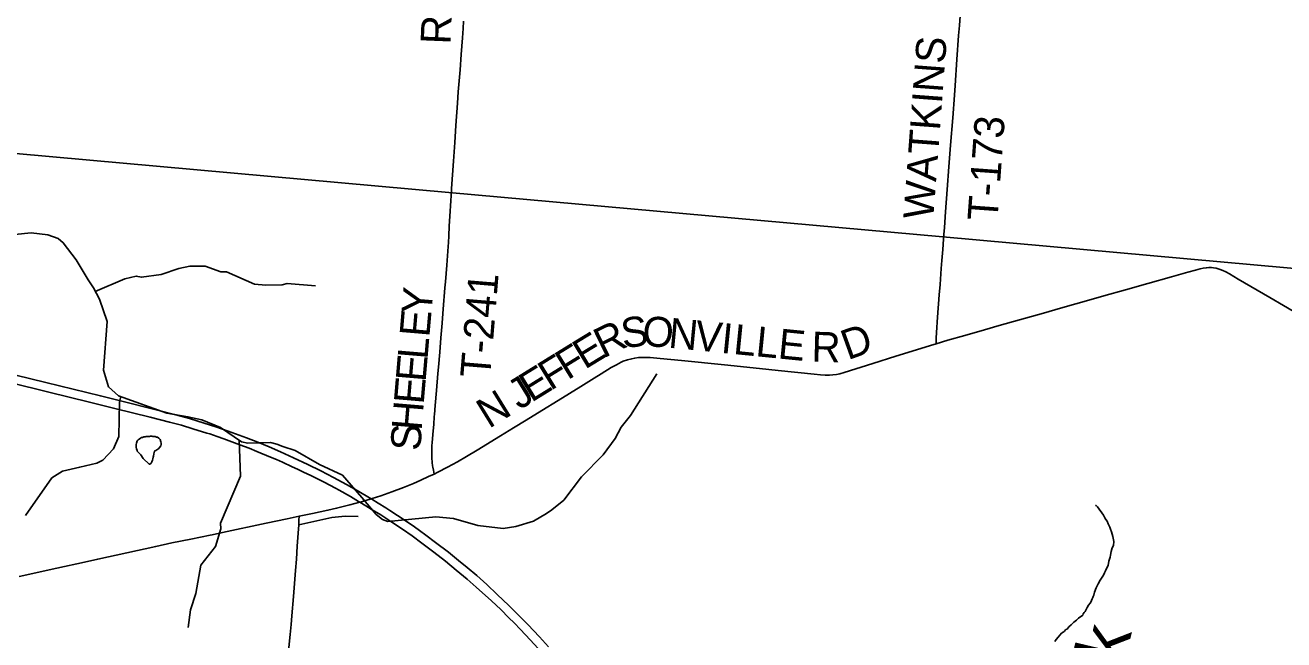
# Model space of a CAD drawing. Extents: x -49 to -8.2, y 9.4 to 23.5.
# Drawn here: x -43.786 to -42.595, y 18.874 to 19.456 of the extents above; entities that cross this region are included whole.
import ezdxf

# ---------------------------------------------------------------- set-up
doc = ezdxf.new("R2010")
doc.units = 0
for name, color, linetype in [('GM_X_County_Road', 7, 'Continuous'), ('GM_X_County_Road_Text', 7, 'Continuous'), ('GM_X_Minor_Lake', 7, 'Continuous'), ('GM_X_Minor_River', 7, 'Continuous'), ('GM_X_Minor_River_Text', 7, 'Continuous'), ('GM_X_Township', 7, 'Continuous'), ('GM_X_Township_Road', 7, 'Continuous'), ('GM_X_Township_Road_Text', 7, 'Continuous'), ('GM_X_US_Route', 7, 'Continuous')]:
    doc.layers.add(name, color=color, linetype=linetype)

msp = doc.modelspace()

# ---------------------------------------------------------------- linework, layer by layer
at = {"layer": 'GM_X_County_Road'}
for points in [[(-42.9239, 19.1543), (-42.9129, 19.1576), (-42.8968, 19.1622), (-42.8782, 19.1675), (-42.8642, 19.1715), (-42.8448, 19.177), (-42.8223, 19.1833), (-42.8062, 19.1879), (-42.7772, 19.1962), (-42.7652, 19.1995), (-42.7446, 19.2053), (-42.7234, 19.2113), (-42.7012, 19.2175), (-42.6857, 19.222), (-42.6785, 19.224), (-42.674, 19.2252), (-42.6711, 19.2257), (-42.6681, 19.2262), (-42.6657, 19.2263), (-42.6634, 19.2263), (-42.6613, 19.2261), (-42.659, 19.2257), (-42.6571, 19.2252), (-42.6551, 19.2246), (-42.6524, 19.2236), (-42.6496, 19.2222), (-42.6463, 19.2204), (-42.642, 19.2179), (-42.638, 19.2155), (-42.6082, 19.1981), (-42.5951, 19.1904), (-42.5768, 19.1799)], [(-43.3236, 19.0748), (-43.3206, 19.0766), (-43.3077, 19.0846), (-43.2968, 19.0913), (-43.2814, 19.1007), (-43.26, 19.1139), (-43.2473, 19.1217), (-43.2407, 19.1258), (-43.2312, 19.1317), (-43.2263, 19.1345), (-43.2219, 19.1368), (-43.2199, 19.1377), (-43.2158, 19.1392), (-43.2118, 19.1402), (-43.209, 19.1407), (-43.2053, 19.1413), (-43.2, 19.1414), (-43.1944, 19.1412), (-43.1848, 19.1404), (-43.1646, 19.1385), (-43.1242, 19.1343), (-43.0908, 19.1309), (-43.0732, 19.1291), (-43.0392, 19.1255), (-43.0333, 19.125), (-43.0287, 19.1247), (-43.0247, 19.1246), (-43.0216, 19.1248), (-43.0182, 19.1252), (-43.0149, 19.1259), (-43.0108, 19.127), (-42.9838, 19.1355), (-42.9619, 19.1425), (-42.9465, 19.1473), (-42.9292, 19.1526), (-42.9239, 19.1543)], [(-43.3988, 19.0311), (-43.3953, 19.0328), (-43.3862, 19.0375), (-43.3767, 19.0427), (-43.3681, 19.0476), (-43.3582, 19.0536), (-43.336, 19.0673), (-43.3236, 19.0748)], [(-43.5266, 18.9911), (-43.5138, 18.9938), (-43.4992, 18.9968), (-43.491, 18.9987), (-43.4784, 19.0019), (-43.4692, 19.0045), (-43.4676, 19.0049), (-43.4583, 19.0077), (-43.4575, 19.0079), (-43.4492, 19.0106), (-43.4387, 19.0143), (-43.4279, 19.0184), (-43.4184, 19.0222), (-43.4113, 19.0252), (-43.404, 19.0286), (-43.3988, 19.0311)], [(-43.6088, 18.9737), (-43.5989, 18.9758), (-43.5578, 18.9845), (-43.5378, 18.9888), (-43.5266, 18.9911)], [(-43.7914, 18.9343), (-43.7559, 18.942), (-43.7295, 18.9478), (-43.717, 18.9506), (-43.6621, 18.9627), (-43.6469, 18.9659), (-43.6289, 18.9695), (-43.6107, 18.9733), (-43.6088, 18.9737)]]:
    msp.add_lwpolyline(points, dxfattribs=at)
at = {"layer": 'GM_X_Minor_Lake'}
msp.add_lwpolyline([(-43.6685, 19.0403), (-43.6741, 19.0459), (-43.6764, 19.0493), (-43.6775, 19.0505), (-43.6784, 19.0513), (-43.6796, 19.0526), (-43.6799, 19.0537), (-43.6803, 19.0547), (-43.6807, 19.0568), (-43.6806, 19.0581), (-43.6806, 19.0591), (-43.6804, 19.0604), (-43.6796, 19.0625), (-43.6789, 19.0634), (-43.6779, 19.064), (-43.6766, 19.0649), (-43.6756, 19.0655), (-43.6747, 19.0658), (-43.6733, 19.0662), (-43.6722, 19.0664), (-43.6711, 19.0666), (-43.6697, 19.0665), (-43.668, 19.0667), (-43.6671, 19.0669), (-43.6659, 19.0669), (-43.6648, 19.0667), (-43.6637, 19.0667), (-43.6627, 19.0665), (-43.6614, 19.0661), (-43.6604, 19.0659), (-43.6591, 19.0649), (-43.658, 19.0636), (-43.6575, 19.0617), (-43.6569, 19.0603), (-43.6569, 19.059), (-43.6575, 19.0577), (-43.6585, 19.0562), (-43.6594, 19.0552), (-43.6611, 19.0541), (-43.6621, 19.0533), (-43.6632, 19.0528), (-43.6636, 19.0515), (-43.664, 19.0501), (-43.6644, 19.0481), (-43.6646, 19.0471), (-43.665, 19.0454), (-43.6654, 19.0441), (-43.6658, 19.0426), (-43.6666, 19.0414), (-43.6677, 19.0405), (-43.6685, 19.0403)], dxfattribs=at)
at = {"layer": 'GM_X_Minor_River'}
for points in [[(-43.7956, 19.2578), (-43.78, 19.2592), (-43.7643, 19.2572), (-43.7545, 19.254), (-43.7497, 19.2498), (-43.7376, 19.2338), (-43.7262, 19.2148), (-43.7212, 19.2073), (-43.7155, 19.1965), (-43.7082, 19.1753), (-43.7116, 19.1292), (-43.707, 19.1137), (-43.6973, 19.105), (-43.6517, 19.0888), (-43.6317, 19.0852), (-43.6185, 19.0825), (-43.6008, 19.0752), (-43.581, 19.0615), (-43.5749, 19.0604), (-43.5537, 19.061), (-43.5477, 19.0592), (-43.5418, 19.057), (-43.5303, 19.0534), (-43.5073, 19.04), (-43.4855, 19.03), (-43.4671, 19.0089), (-43.4535, 18.9927), (-43.4475, 18.988), (-43.4425, 18.9862), (-43.3971, 18.9907), (-43.3805, 18.9889), (-43.3573, 18.9824), (-43.3336, 18.9797), (-43.3215, 18.9814), (-43.3047, 18.9864), (-43.2926, 18.9938), (-43.2875, 18.9973), (-43.2761, 19.0064), (-43.2592, 19.0285), (-43.2388, 19.0492), (-43.2275, 19.0648), (-43.2218, 19.0753), (-43.2131, 19.0865), (-43.1881, 19.1258)], [(-43.7194, 19.2038), (-43.6915, 19.2158), (-43.6807, 19.2183), (-43.6758, 19.2173), (-43.657, 19.2198), (-43.6402, 19.2255), (-43.6299, 19.2278), (-43.6155, 19.2276), (-43.6005, 19.2224), (-43.5953, 19.2223), (-43.5688, 19.2108), (-43.558, 19.2098), (-43.5427, 19.2099), (-43.5377, 19.2113), (-43.5111, 19.2091)], [(-43.6951, 19.1043), (-43.6966, 19.0993), (-43.697, 19.0667), (-43.702, 19.055), (-43.7122, 19.0441), (-43.7179, 19.0414), (-43.7341, 19.0377), (-43.7505, 19.0338), (-43.7604, 19.0274), (-43.7855, 18.9919)], [(-43.5833, 19.0631), (-43.5821, 19.0291), (-43.6009, 18.9846), (-43.6006, 18.9792), (-43.6056, 18.9626), (-43.6194, 18.945), (-43.6244, 18.9182), (-43.6293, 18.9027), (-43.6315, 18.8858)], [(-42.8116, 18.8726), (-42.8102, 18.8747), (-42.8085, 18.8769), (-42.8068, 18.8788), (-42.8051, 18.8805), (-42.8035, 18.8816), (-42.8026, 18.8822), (-42.801, 18.8839), (-42.7999, 18.8844), (-42.7982, 18.8865), (-42.7962, 18.8886), (-42.7936, 18.891), (-42.7909, 18.8929), (-42.789, 18.8946), (-42.7851, 18.8977), (-42.7846, 18.8987), (-42.7836, 18.9), (-42.7828, 18.9011), (-42.7819, 18.9028), (-42.7809, 18.9047), (-42.7795, 18.9072), (-42.7782, 18.9091), (-42.7772, 18.9104), (-42.7767, 18.9115), (-42.7761, 18.913), (-42.7755, 18.9144), (-42.7751, 18.9153), (-42.7747, 18.9166), (-42.7739, 18.9195), (-42.7724, 18.9233), (-42.7704, 18.9272), (-42.7685, 18.9306), (-42.7667, 18.9334), (-42.7656, 18.9355), (-42.7644, 18.9376), (-42.7635, 18.9395), (-42.7625, 18.9418), (-42.7617, 18.9433), (-42.7611, 18.9448), (-42.7607, 18.9465), (-42.7603, 18.9486), (-42.7597, 18.9507), (-42.7593, 18.9524), (-42.7589, 18.9544), (-42.7581, 18.9577), (-42.7572, 18.9613), (-42.756, 18.9635), (-42.7556, 18.9673), (-42.7565, 18.9721), (-42.7578, 18.9765), (-42.7587, 18.979), (-42.7592, 18.9799), (-42.7596, 18.9809), (-42.76, 18.982), (-42.7609, 18.9841), (-42.762, 18.9864), (-42.7631, 18.9881), (-42.7641, 18.9898), (-42.7654, 18.9923), (-42.7712, 19), (-42.7723, 19.0012), (-42.7729, 19.0013), (-42.7729, 19.0013)]]:
    msp.add_lwpolyline(points, dxfattribs=at)
at = {"layer": 'GM_X_Township'}
for points in [[(-45.2367, 19.4874), (-45.2383, 19.4282), (-45.1865, 19.4252), (-44.3721, 19.3785), (-44.1381, 19.3651), (-43.3849, 19.2974), (-42.9176, 19.2555), (-42.2624, 19.1966), (-42.1878, 20.0216)], [(-44.1381, 19.3651), (-43.3849, 19.2974), (-42.9176, 19.2555), (-42.2624, 19.1966), (-42.2774, 19.0304), (-42.3116, 18.6529), (-42.3332, 18.4141), (-42.3607, 18.1098), (-42.401, 17.664), (-42.4235, 17.4155), (-42.4307, 17.336), (-42.4779, 16.8137), (-42.4838, 16.7488), (-42.5134, 16.7854), (-42.6896, 17.0024), (-42.7512, 17.0785), (-42.7992, 17.1379), (-42.8569, 17.0919), (-43.0293, 17.3028), (-43.3135, 17.3244), (-43.5372, 17.3414), (-44.12, 17.3857)]]:
    msp.add_lwpolyline(points, dxfattribs=at)
at = {"layer": 'GM_X_Township_Road'}
for points in [[(-43.3823, 19.2994), (-43.3822, 19.3013), (-43.3804, 19.327), (-43.3793, 19.3447), (-43.3782, 19.3608), (-43.3767, 19.3819), (-43.3759, 19.3927), (-43.3743, 19.4135), (-43.3732, 19.4279), (-43.372, 19.4438), (-43.3714, 19.4524), (-43.371, 19.4593)], [(-42.9165, 19.2575), (-42.916, 19.2643), (-42.915, 19.2791), (-42.9133, 19.3002), (-42.9117, 19.3216), (-42.9101, 19.342), (-42.9081, 19.368), (-42.9065, 19.3894), (-42.9059, 19.3987), (-42.9041, 19.4232), (-42.9025, 19.4458), (-42.9018, 19.4554), (-42.9011, 19.4644)], [(-43.3849, 19.2564), (-43.3844, 19.2654), (-43.3836, 19.2796), (-43.3832, 19.2849), (-43.3823, 19.2994)], [(-43.3986, 19.0854), (-43.3985, 19.0873), (-43.3977, 19.096), (-43.3965, 19.1102), (-43.3952, 19.1263), (-43.3947, 19.1322), (-43.3935, 19.1464), (-43.3923, 19.16), (-43.3912, 19.1737), (-43.3905, 19.1829), (-43.3902, 19.187), (-43.3886, 19.2071), (-43.3881, 19.213), (-43.3869, 19.2288), (-43.3855, 19.2464), (-43.3853, 19.2501), (-43.3849, 19.2564)], [(-42.9189, 19.2256), (-42.9184, 19.233), (-42.9176, 19.2435), (-42.9168, 19.2534), (-42.9165, 19.2575)], [(-42.9239, 19.1543), (-42.9239, 19.1559), (-42.9238, 19.1585), (-42.9237, 19.1613), (-42.9236, 19.1635), (-42.9236, 19.1651), (-42.9225, 19.1794), (-42.9209, 19.2005), (-42.92, 19.2104), (-42.9189, 19.2256)], [(-43.3988, 19.0311), (-43.3995, 19.0348), (-43.4, 19.0375), (-43.4002, 19.0387), (-43.4004, 19.0396), (-43.4006, 19.0413), (-43.4007, 19.043), (-43.4009, 19.0454), (-43.401, 19.0482), (-43.4011, 19.0507), (-43.401, 19.0532), (-43.4009, 19.0557), (-43.4008, 19.0579), (-43.4006, 19.061), (-43.3998, 19.0718), (-43.3992, 19.078), (-43.3986, 19.0854)], [(-43.5291, 18.9507), (-43.5283, 18.9629), (-43.5274, 18.9753), (-43.5267, 18.9829), (-43.5267, 18.9837), (-43.5267, 18.9874), (-43.5266, 18.9911)], [(-43.5267, 18.9829), (-43.4957, 18.9899), (-43.4828, 18.9911), (-43.4705, 18.9908)], [(-43.5517, 18.752), (-43.5513, 18.7554), (-43.5502, 18.7631), (-43.5484, 18.7776), (-43.5463, 18.793), (-43.5452, 18.8013), (-43.5431, 18.8164), (-43.541, 18.8324), (-43.5392, 18.8447), (-43.5364, 18.8669), (-43.5349, 18.8793), (-43.5341, 18.8889), (-43.5334, 18.8969), (-43.5319, 18.9152), (-43.5299, 18.94), (-43.5291, 18.9507)]]:
    msp.add_lwpolyline(points, dxfattribs=at)
at = {"layer": 'GM_X_US_Route'}
for points in [[(-43.8114, 19.1203), (-43.7758, 19.1116), (-43.7632, 19.1084), (-43.7248, 19.099), (-43.701, 19.0932), (-43.6675, 19.085), (-43.6491, 19.0803), (-43.6377, 19.0772), (-43.627, 19.074), (-43.6137, 19.0698), (-43.611, 19.069), (-43.6042, 19.0667), (-43.5978, 19.0644), (-43.5826, 19.0588), (-43.5739, 19.0554), (-43.5664, 19.0525), (-43.5535, 19.0471), (-43.548, 19.0448), (-43.5423, 19.0423), (-43.533, 19.038), (-43.528, 19.0357), (-43.5224, 19.033), (-43.5154, 19.0296), (-43.5028, 19.0234), (-43.4921, 19.0177), (-43.4886, 19.0157), (-43.478, 19.0097), (-43.4703, 19.0051), (-43.4692, 19.0045), (-43.4633, 19.001), (-43.4573, 18.9973), (-43.4493, 18.9924), (-43.4388, 18.9857), (-43.4288, 18.979), (-43.4196, 18.9726), (-43.4103, 18.9658), (-43.3991, 18.9573), (-43.3881, 18.9487), (-43.3778, 18.9402), (-43.3675, 18.9316), (-43.3589, 18.924), (-43.3446, 18.9111), (-43.3358, 18.9028), (-43.328, 18.8952), (-43.3229, 18.8902), (-43.3171, 18.8841), (-43.3079, 18.8744), (-43.3003, 18.8662)], [(-43.7944, 19.1246), (-43.7661, 19.1176), (-43.7145, 19.105), (-43.6994, 19.1014), (-43.6593, 19.0913), (-43.6443, 19.0874), (-43.6302, 19.0835), (-43.6165, 19.0793), (-43.6053, 19.0757), (-43.5936, 19.0717), (-43.5764, 19.0654), (-43.5657, 19.0612), (-43.555, 19.0569), (-43.5442, 19.0522), (-43.5318, 19.0465), (-43.5183, 19.0401), (-43.5061, 19.034), (-43.494, 19.0277), (-43.4817, 19.0211), (-43.4716, 19.0154), (-43.4583, 19.0077), (-43.4577, 19.0073), (-43.4516, 19.0036), (-43.4445, 18.9991), (-43.4406, 18.9966), (-43.4333, 18.9918), (-43.4225, 18.9845), (-43.4174, 18.981), (-43.4126, 18.9776), (-43.4066, 18.9732), (-43.3974, 18.9663), (-43.3853, 18.9571), (-43.3756, 18.9493), (-43.3674, 18.9427), (-43.3585, 18.935), (-43.349, 18.9265), (-43.339, 18.9172), (-43.328, 18.9067), (-43.3176, 18.8964), (-43.31, 18.8887), (-43.2991, 18.8771), (-43.2906, 18.8677)]]:
    msp.add_lwpolyline(points, dxfattribs=at)

# ---------------------------------------------------------------- texts
at = {"layer": 'GM_X_County_Road_Text'}
for s, rotation, p in [('R', 25.8424, (-43.2387, 19.1403)), ('S', 8.0421, (-43.2199, 19.1498)), ('O', 356.0042, (-43.2025, 19.1524)), ('N', 354.4873, (-43.1778, 19.1507)), ('V', 354.3481, (-43.1529, 19.1483)), ('I', 354.3466, (-43.1281, 19.1458)), ('E', 31.343, (-43.2562, 19.1296)), ('L', 354.3466, (-43.1164, 19.1447)), ('L', 354.3463, (-43.0953, 19.1426)), ('E', 354.3503, (-43.0742, 19.1405)), ('R', 358.5273, (-43.042, 19.1374)), ('D', 19.7797, (-43.0074, 19.1386)), ('F', 31.676, (-43.2725, 19.1195)), ('F', 31.6934, (-43.2888, 19.1095)), ('E', 31.6915, (-43.3069, 19.0983)), ('J', 31.6912, (-43.3182, 19.0913)), ('N', 31.6922, (-43.347, 19.0736))]:
    msp.add_text(s, height=0.0284, rotation=rotation, dxfattribs=at).set_placement(p)
at = {"layer": 'GM_X_Minor_River_Text'}
msp.add_text('Creek', height=0.04734, rotation=76.7336, dxfattribs=at).set_placement((-42.7773, 18.7172))
at = {"layer": 'GM_X_Township_Road_Text'}
for s, height, rotation, p in [('RD', 0.02841, 87.6543, (-43.3833, 19.4371)), ('WATKINS', 0.02841, 85.7018, (-42.9266, 19.2714)), ('T-173', 0.02841, 85.8358, (-42.8659, 19.2699)), ('T-241', 0.02841, 85.2837, (-43.3459, 19.1213)), ('Y', 0.0284, 85.1858, (-43.4015, 19.1812)), ('E', 0.0284, 85.1916, (-43.4033, 19.16)), ('L', 0.0284, 85.1858, (-43.4051, 19.1389)), ('E', 0.0284, 85.1916, (-43.4069, 19.1177)), ('E', 0.0284, 85.1858, (-43.4087, 19.0965)), ('H', 0.0284, 85.2881, (-43.4107, 19.0716)), ('S', 0.0284, 87.2002, (-43.4116, 19.0527))]:
    msp.add_text(s, height=height, rotation=rotation, dxfattribs=at).set_placement(p)

doc.saveas('drawing.dxf')
